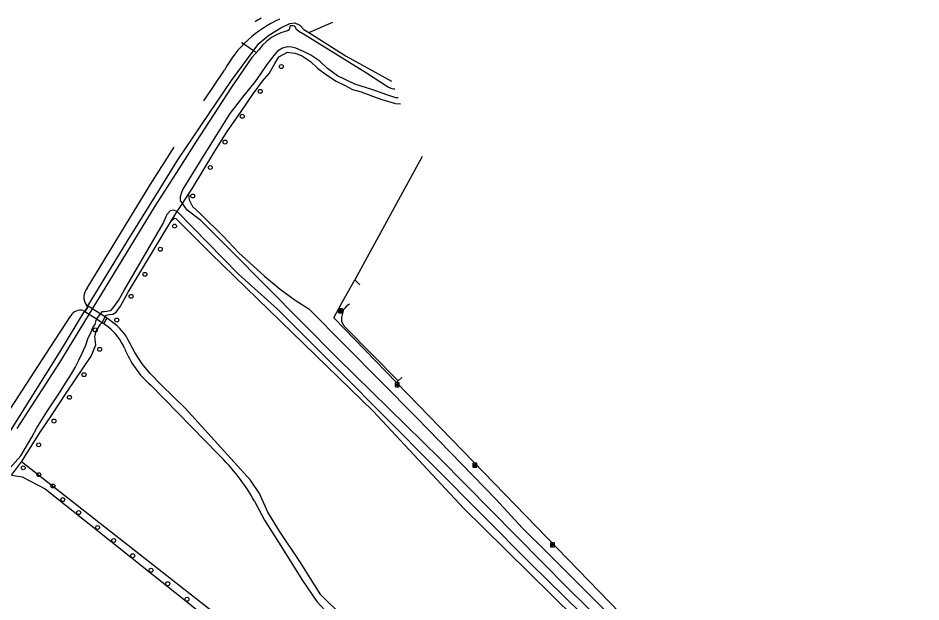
# Model space of a CAD drawing. Extents: x 159628 to 160723, y 388176 to 389416.
# Drawn here: x 160387.1 to 160611.1, y 389270.7 to 389415.7 of the extents above; entities that cross this region are included whole.
import ezdxf

# ---------------------------------------------------------------- set-up
doc = ezdxf.new("R2010")
doc.units = 0
for name, color, linetype in [('IMGEO_Boom', 7, 'Continuous'), ('IMGEO_Dek', 7, 'Continuous'), ('IMGEO_Duiker', 7, 'Continuous'), ('IMGEO_Fietspad_gesloten', 7, 'Continuous'), ('IMGEO_Gemengd_bos', 7, 'Continuous'), ('IMGEO_Grasland_overig', 7, 'Continuous'), ('IMGEO_Groenvoorziening', 7, 'Continuous'), ('IMGEO_Lichtpunt', 7, 'Continuous'), ('IMGEO_Loofbos', 7, 'Continuous'), ('IMGEO_Oever', 7, 'Continuous'), ('IMGEO_Rijbaan_lokaal_halfverhard', 7, 'Continuous'), ('IMGEO_Voetpad_open', 7, 'Continuous'), ('IMGEO_Waterloop', 7, 'Continuous')]:
    doc.layers.add(name, color=color, linetype=linetype)

msp = doc.modelspace()

# ---------------------------------------------------------------- linework, layer by layer
at = {"layer": 'IMGEO_Boom'}
for centre in [(160452.4, 389403.63), (160447.16, 389397.48), (160442.69, 389391.29), (160438.41, 389384.9), (160434.75, 389378.58), (160430.42, 389371.51), (160425.89, 389364.02), (160422.36, 389358.28), (160418.54, 389352.06), (160415.12, 389346.59), (160411.56, 389340.71), (160406.23, 389338.25), (160407.31, 389333.44), (160403.44, 389327.15), (160399.82, 389321.52), (160395.98, 389315.64), (160392.19, 389309.73), (160388.34, 389304.02), (160392.22, 389302.33), (160395.71, 389299.52), (160398.17, 389296.13), (160402.11, 389292.91), (160406.8, 389289.21), (160410.79, 389285.99), (160415.52, 389282.21), (160420.06, 389278.6), (160424.2, 389275.26), (160428.98, 389271.39)]:
    msp.add_circle(centre, 0.489, dxfattribs=at)
at = {"layer": 'IMGEO_Dek'}
msp.add_lwpolyline([(160409.11, 389341.17), (160408.64, 389341.48), (160407.17, 389342.42), (160404.47, 389344.15), (160404.37, 389343.99), (160403.74, 389342.93), (160403.67, 389342.81), (160406.26, 389341.17), (160407.92, 389340.12), (160408.31, 389339.88)], close=True, dxfattribs=at)
at = {"layer": 'IMGEO_Duiker'}
msp.add_lwpolyline([(160442.6, 389409.65), (160442.6, 389409.64), (160446.01, 389407.29)], dxfattribs=at)
at = {"layer": 'IMGEO_Fietspad_gesloten'}
for points in [[(160481.41, 389325.61), (160482.33, 389326.48)], [(160481.41, 389325.61), (160481, 389325.22)], [(160552.1, 389251.83), (160500, 389305.6), (160481, 389325.22)]]:
    msp.add_lwpolyline(points, dxfattribs=at)
at = {"layer": 'IMGEO_Gemengd_bos'}
for points in [[(160429.38, 389371.92), (160430.36, 389373.45), (160435.68, 389382.23), (160438.8, 389387.24), (160442.41, 389392.44), (160445.41, 389396.85), (160447.73, 389400.03), (160449.39, 389401.9), (160450.79, 389404.41), (160451.79, 389406.04), (160453.9, 389407.19), (160455.75, 389406.97), (160457.43, 389406.36), (160459.66, 389404.92), (160461.38, 389403.27), (160463.64, 389401.56), (160465.96, 389400), (160468.08, 389399.05), (160470.09, 389397.95), (160472.21, 389397.34), (160475, 389396.27), (160477.33, 389395.47), (160480.71, 389394.5), (160482, 389394.42)], [(160487.33, 389381.32), (160470.6, 389350.73)], [(160429.38, 389371.92), (160429.44, 389371.18), (160429.5, 389370.54), (160430.37, 389368.88), (160432.44, 389367.02), (160438.07, 389361.43), (160441.77, 389357.45), (160448.22, 389351.61), (160452.08, 389348.36), (160455.81, 389345.67), (160459.21, 389343.51), (160485.94, 389316.54), (160505.58, 389296.25), (160512.23, 389289.08), (160518.17, 389283.17), (160531.96, 389269.41), (160539.29, 389262.06), (160547.47, 389254.08), (160551.11, 389250.27), (160551.34, 389250.04)], [(160481, 389325.22), (160465.43, 389341.28), (160467.36, 389344.8), (160470.6, 389350.73)]]:
    msp.add_lwpolyline(points, dxfattribs=at)
at = {"layer": 'IMGEO_Grasland_overig'}
for points in [[(160404.27, 389344.11), (160414.11, 389360.21), (160422.33, 389373.33), (160426.68, 389380.52), (160440.02, 389400.2), (160446.82, 389409.32), (160449.33, 389411.43), (160452.31, 389413.25), (160454.49, 389414.31), (160455.72, 389414.5), (160457, 389413.92), (160457.96, 389412.82), (160459.18, 389412.05)], [(160459.18, 389412.05), (160465.15, 389414.62)], [(160403.57, 389342.98), (160397.32, 389332.76), (160380.72, 389306.38)], [(160385.44, 389302.24), (160387.94, 389305.48)], [(160385.44, 389302.24), (160388.06, 389301.76), (160393.78, 389298.79), (160436.52, 389264.73), (160449.98, 389254.02), (160455.81, 389249.56)]]:
    msp.add_lwpolyline(points, dxfattribs=at)
at = {"layer": 'IMGEO_Groenvoorziening'}
for points in [[(160459.18, 389412.05), (160468.48, 389406.22), (160479.73, 389399.99)], [(160470.6, 389350.73), (160471.9, 389349.43)]]:
    msp.add_lwpolyline(points, dxfattribs=at)
at = {"layer": 'IMGEO_Lichtpunt'}
for p, q in [((160466.6, 389343.39), (160466.6, 389342.58)), ((160466.6, 389343.39), (160466.6, 389342.58)), ((160467.5, 389343.49), (160466.69, 389343.49)), ((160467.5, 389343.49), (160466.69, 389343.49)), ((160466.69, 389342.49), (160467.5, 389342.49)), ((160466.69, 389342.49), (160467.5, 389342.49)), ((160467.59, 389342.58), (160467.59, 389343.39)), ((160467.59, 389342.58), (160467.59, 389343.39)), ((160480.67, 389325.05), (160480.67, 389324.24)), ((160480.67, 389325.05), (160480.67, 389324.24)), ((160481.57, 389325.14), (160480.77, 389325.14)), ((160481.57, 389325.14), (160480.77, 389325.14)), ((160480.77, 389324.15), (160481.57, 389324.15)), ((160480.77, 389324.15), (160481.57, 389324.15)), ((160481.67, 389324.24), (160481.67, 389325.05)), ((160481.67, 389324.24), (160481.67, 389325.05)), ((160499.9, 389305.07), (160499.9, 389304.27)), ((160499.9, 389305.07), (160499.9, 389304.27)), ((160500.8, 389305.17), (160500, 389305.17)), ((160500.8, 389305.17), (160500, 389305.17)), ((160500, 389304.17), (160500.8, 389304.17)), ((160500, 389304.17), (160500.8, 389304.17)), ((160500.9, 389304.27), (160500.9, 389305.07)), ((160500.9, 389304.27), (160500.9, 389305.07)), ((160519.19, 389285.33), (160519.19, 389284.52)), ((160519.19, 389285.33), (160519.19, 389284.52)), ((160520.1, 389285.42), (160519.29, 389285.42)), ((160520.1, 389285.42), (160519.29, 389285.42)), ((160519.29, 389284.42), (160520.1, 389284.42)), ((160519.29, 389284.42), (160520.1, 389284.42)), ((160520.19, 389284.52), (160520.19, 389285.33)), ((160520.19, 389284.52), (160520.19, 389285.33))]:
    msp.add_line(p, q, dxfattribs=at)
for points in [[(160466.97, 389343.05), (160467.01, 389343.03), (160466.82, 389342.76), (160466.78, 389342.79), (160466.97, 389343.05)], [(160467.07, 389343.01), (160467.12, 389343.01), (160467.12, 389342.68), (160467.07, 389342.68), (160467.07, 389343.01)], [(160467.18, 389343.03), (160467.22, 389343.05), (160467.41, 389342.79), (160467.37, 389342.76), (160467.18, 389343.03)], [(160481.05, 389324.71), (160481.08, 389324.68), (160480.9, 389324.42), (160480.86, 389324.45), (160481.05, 389324.71)], [(160481.15, 389324.66), (160481.19, 389324.66), (160481.19, 389324.34), (160481.15, 389324.34), (160481.15, 389324.66)], [(160481.26, 389324.68), (160481.3, 389324.71), (160481.48, 389324.45), (160481.44, 389324.42), (160481.26, 389324.68)], [(160500.28, 389304.74), (160500.32, 389304.71), (160500.13, 389304.45), (160500.09, 389304.48), (160500.28, 389304.74)], [(160500.38, 389304.69), (160500.43, 389304.69), (160500.43, 389304.37), (160500.38, 389304.37), (160500.38, 389304.69)], [(160500.49, 389304.71), (160500.53, 389304.74), (160500.71, 389304.47), (160500.68, 389304.45), (160500.49, 389304.71)], [(160519.57, 389284.99), (160519.61, 389284.96), (160519.42, 389284.7), (160519.38, 389284.73), (160519.57, 389284.99)], [(160519.67, 389284.94), (160519.72, 389284.94), (160519.72, 389284.62), (160519.67, 389284.62), (160519.67, 389284.94)], [(160519.78, 389284.96), (160519.82, 389284.99), (160520, 389284.73), (160519.97, 389284.7), (160519.78, 389284.96)]]:
    msp.add_lwpolyline(points, dxfattribs=at)
for centre in [(160467.1, 389343.19), (160481.17, 389324.85), (160500.4, 389304.87), (160519.69, 389285.12)]:
    msp.add_circle(centre, 0.0994, dxfattribs=at)
for centre, start, end in [((160466.69, 389343.39), 90, 180), ((160466.69, 389343.39), 90, 180), ((160466.69, 389342.58), 180, 270), ((160466.69, 389342.58), 180, 270), ((160467.5, 389343.39), 0, 90), ((160467.5, 389343.39), 0, 90), ((160467.5, 389342.58), 270, 0), ((160467.5, 389342.58), 270, 360), ((160480.77, 389325.05), 90, 180), ((160480.77, 389325.05), 90, 180), ((160480.77, 389324.24), 180, 270), ((160480.77, 389324.24), 180, 270), ((160481.57, 389325.05), 0, 90), ((160481.57, 389325.05), 0, 90), ((160481.57, 389324.24), 270, 0), ((160481.57, 389324.24), 270, 360), ((160500, 389305.07), 90, 180), ((160500, 389305.07), 90, 180), ((160500, 389304.27), 180, 270), ((160500, 389304.27), 180, 270), ((160500.8, 389305.07), 0, 90), ((160500.8, 389305.07), 0, 90), ((160500.8, 389304.27), 270, 0), ((160500.8, 389304.27), 270, 360), ((160519.29, 389285.33), 90, 180), ((160519.29, 389285.33), 90, 180), ((160519.29, 389284.52), 180, 270), ((160519.29, 389284.52), 180, 270), ((160520.1, 389285.33), 0, 90), ((160520.1, 389285.33), 0, 90), ((160520.1, 389284.52), 270, 0), ((160520.1, 389284.52), 270, 360)]:
    msp.add_arc(centre, 0.0946, start, end, dxfattribs=at)
at = {"layer": 'IMGEO_Loofbos'}
for points in [[(160387.94, 389305.48), (160392.57, 389312.9), (160395.32, 389317.02), (160399.17, 389322.84), (160405.18, 389331.75), (160406.37, 389334.57), (160406.09, 389336.51), (160406.42, 389337.92), (160407.55, 389339.69), (160407.92, 389340.12), (160408.64, 389341.48), (160408.98, 389341.93), (160409.68, 389342.06), (160410.61, 389342.16), (160411.41, 389342.69), (160412.46, 389344.14), (160414.39, 389347.63), (160425.13, 389365.46)], [(160425.13, 389365.46), (160425.89, 389365.98), (160426.23, 389365.95), (160435.01, 389357.14), (160475.18, 389318.09), (160497.66, 389293.94), (160502.52, 389289.15), (160542.24, 389250), (160545.76, 389246.43), (160546.72, 389245.45)], [(160457.93, 389251.07), (160448.13, 389258.23), (160387.94, 389305.48)]]:
    msp.add_lwpolyline(points, dxfattribs=at)
at = {"layer": 'IMGEO_Oever'}
for points in [[(160427.86, 389369.61), (160429.38, 389371.92)], [(160425.13, 389365.46), (160426.58, 389367.66)]]:
    msp.add_lwpolyline(points, dxfattribs=at)
at = {"layer": 'IMGEO_Rijbaan_lokaal_halfverhard'}
for points in [[(160433.2, 389395.13), (160438.29, 389402.78)], [(160404.23, 389348.6), (160419.82, 389374.31), (160425.77, 389383.66)], [(160404.27, 389344.11), (160404.01, 389344.41)], [(160403.24, 389343.08), (160403.57, 389342.98)], [(160403.57, 389342.98), (160403.74, 389342.93), (160404.37, 389343.99), (160404.27, 389344.11)], [(160341.69, 389241.66), (160349.32, 389253.7), (160352.42, 389259.23), (160357.1, 389267.77), (160360.96, 389275.59), (160364.35, 389282.79), (160366.86, 389287.86), (160378.03, 389307.08), (160385.23, 389318.8), (160395, 389333.88), (160400.16, 389341.78)], [(160410.23, 389340.34), (160409.11, 389341.17), (160408.31, 389339.88), (160409.55, 389338.91)], [(160479.69, 389251.69), (160473.86, 389258.15), (160470.68, 389262.28), (160468.54, 389265.68), (160465.99, 389268.74), (160463.81, 389270.81), (160462.23, 389272.48), (160460.03, 389275.85), (160457.16, 389280.51), (160451.95, 389288.34), (160449.07, 389293.06), (160446.94, 389297.68), (160444.76, 389300.98), (160428.53, 389318.87), (160422.67, 389324.52), (160419.87, 389327.41), (160417.86, 389329.83), (160416.02, 389332.64), (160414.69, 389335.12)], [(160419.97, 389324.57), (160436.81, 389307.32)], [(160445.72, 389295.76), (160448.22, 389291.05), (160451.68, 389285.59), (160457.67, 389276.02), (160461.17, 389270.83), (160464.25, 389267.52), (160467.63, 389263.63), (160470.09, 389259.55), (160474.17, 389255.23), (160478.31, 389251.28), (160479.05, 389250.6), (160482.92, 389247.05), (160483.55, 389246.47), (160487.77, 389242.64), (160493.72, 389236.38), (160498.61, 389229.51)]]:
    msp.add_lwpolyline(points, dxfattribs=at)
for centre, radius, start, end in [((160463.6, 389389.1), 28.76, 113.8859, 151.612), ((160462.75, 389390.26), 29.7, 121.1581, 124.6206), ((160406.8, 389346.36), 3.41, 138.8825, 214.9714), ((160402.58, 389340.34), 2.82, 76.5955, 149.2032), ((160403.85, 389330.38), 11.83, 23.6659, 57.3846), ((160400.45, 389327.92), 14.26, 23.9057, 50.3779), ((160435.02, 389342.11), 23.11, 201.3408, 229.3812), ((160402.52, 389271.67), 49.46, 29.1334, 46.11)]:
    msp.add_arc(centre, radius, start, end, dxfattribs=at)
at = {"layer": 'IMGEO_Voetpad_open'}
for points in [[(160409.11, 389341.17), (160408.64, 389341.48), (160407.17, 389342.42), (160404.47, 389344.15), (160404.37, 389343.99), (160403.74, 389342.93), (160403.67, 389342.81), (160406.26, 389341.17), (160407.92, 389340.12), (160408.31, 389339.88), (160409.11, 389341.17)], [(160467.83, 389343.3), (160467.3, 389341.37), (160467.32, 389340.4), (160467.76, 389339.55), (160468.4, 389338.78), (160481.41, 389325.61)]]:
    msp.add_lwpolyline(points, dxfattribs=at)
msp.add_arc((160473.8, 389338.52), 7.65, 126.2762, 141.3116, dxfattribs=at)
at = {"layer": 'IMGEO_Waterloop'}
for points in [[(160480.53, 389398.03), (160480.22, 389398.06), (160479.9, 389398.12), (160479.58, 389398.21), (160479.28, 389398.32), (160478.98, 389398.46), (160478.7, 389398.63), (160473.55, 389401.99), (160458.29, 389411.45), (160456.73, 389412.33), (160456.17, 389412.85), (160455.98, 389413.18), (160455.87, 389413.44), (160455.67, 389413.69), (160455.31, 389413.72), (160454.75, 389413.74), (160454.5, 389413.62), (160454.46, 389413.19), (160454.32, 389412.77), (160453.95, 389412.54), (160453.37, 389412.38), (160452.29, 389412), (160451.01, 389411.43), (160449.95, 389410.83), (160448.74, 389409.87), (160447.75, 389408.98), (160446.78, 389407.79), (160445.08, 389405.91), (160440.05, 389398.51), (160431.1, 389384.77), (160426.97, 389378.21), (160420.99, 389368.99), (160397.35, 389330.16), (160386.72, 389313.77)], [(160481.41, 389395.86), (160480.77, 389395.84), (160478.56, 389396.65), (160475.6, 389397.68), (160473.52, 389398.32), (160470.6, 389399.27), (160466.31, 389401.3), (160463.82, 389403.12), (160461.96, 389404.96), (160459.73, 389406.45), (160458.04, 389407.31), (160456.01, 389408.22), (160454.97, 389408.49), (160453.96, 389408.55), (160452.65, 389408.21), (160451.48, 389407.48), (160450.51, 389406.41), (160448.76, 389404.15), (160447.24, 389401.87), (160445.9, 389399.95), (160442.72, 389396.03), (160439.61, 389391.96), (160435.91, 389386.05), (160432.32, 389380.31), (160427.96, 389373.19), (160427.57, 389372.15), (160427.32, 389371.31), (160427.33, 389370.33), (160427.86, 389369.61)], [(160426.58, 389367.66), (160427.86, 389369.61)], [(160611.11, 389138.3), (160605.82, 389148.48), (160585.86, 389186.86), (160571.07, 389215.56), (160558.51, 389239.22), (160556.11, 389242.6), (160548.41, 389249.69), (160523.39, 389274.27), (160491.73, 389306.3), (160466.41, 389331.19), (160439.74, 389358.05), (160432.44, 389365.46), (160429.04, 389368), (160427.86, 389369.61)], [(160384.93, 389303.86), (160387.77, 389307.01), (160390.52, 389311.66), (160391.71, 389313.95), (160394.22, 389317.91), (160397.17, 389322.41), (160399, 389325.3), (160400.29, 389327.32), (160401.25, 389328.93), (160402.18, 389330.73), (160403.01, 389332.53), (160403.87, 389334.44), (160404.34, 389336.01), (160405.27, 389337.97), (160405.63, 389338.82), (160406.16, 389339.57), (160406.55, 389340.95), (160407.59, 389342.37), (160408, 389342.8), (160408.47, 389342.85), (160410.06, 389343.12), (160410.67, 389343.76), (160411.98, 389345.54), (160413.48, 389348.2), (160423.06, 389364.68), (160424.05, 389366.97), (160424.89, 389367.89), (160425.56, 389368.1), (160426.48, 389367.76), (160426.58, 389367.66)], [(160426.58, 389367.66), (160441.8, 389352.13), (160451.32, 389343.48), (160466.6, 389328.29), (160490.22, 389304.42), (160514.28, 389280.21), (160539.38, 389255.6), (160554.75, 389241.28), (160555.64, 389239.96), (160557.46, 389236.97), (160564.3, 389225.23), (160575.69, 389202.29), (160586.47, 389182.08), (160594.88, 389166.65), (160602.4, 389152.51), (160609.82, 389137.65)]]:
    msp.add_lwpolyline(points, dxfattribs=at)

doc.saveas('drawing.dxf')
